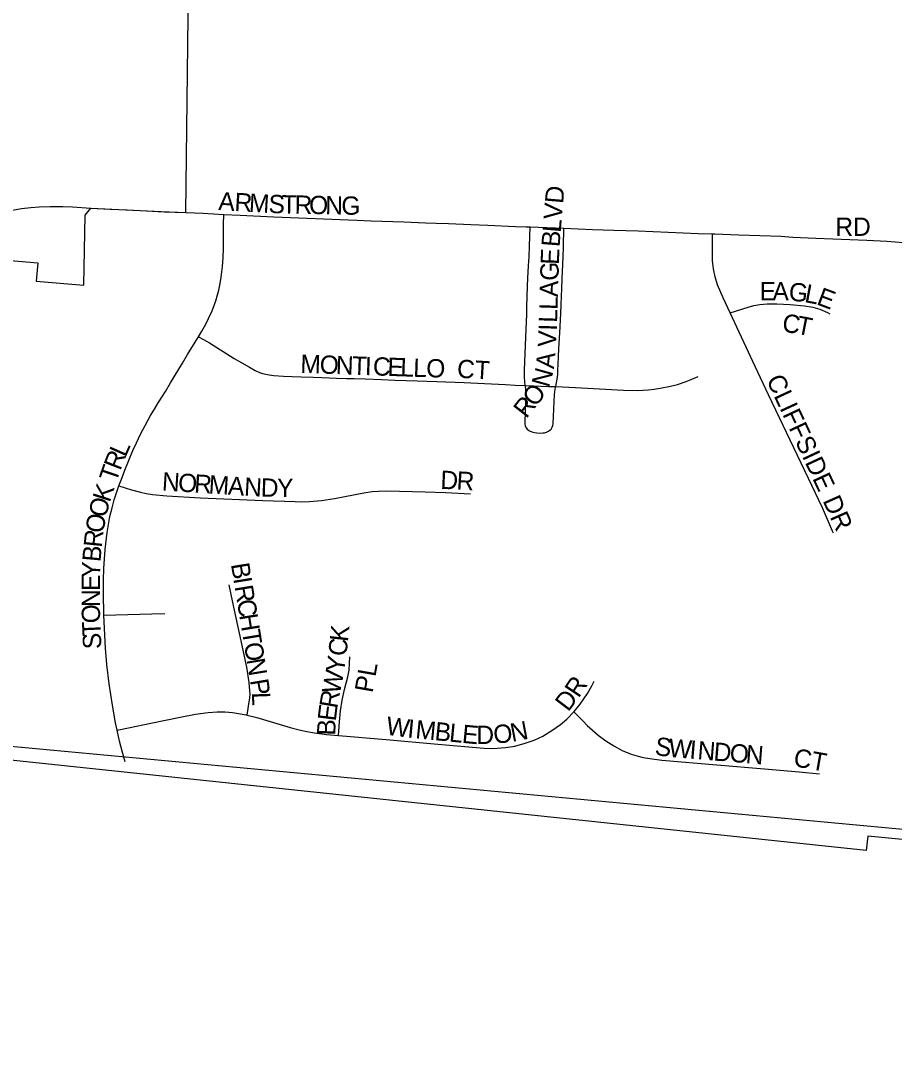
# Model space of a CAD drawing. Extents: x 1410790 to 1770854, y 448063 to 770588.
# Drawn here: x 1553419 to 1555803, y 669428 to 672246 of the extents above; entities that cross this region are included whole.
import ezdxf

# ---------------------------------------------------------------- set-up
doc = ezdxf.new("R2010")
doc.units = 0
for name, color, linetype in [('GM_X_City_Street', 7, 'Continuous'), ('GM_X_City_Street_Text', 7, 'Continuous'), ('GM_X_Corporation', 7, 'Continuous'), ('GM_X_Section', 7, 'Continuous'), ('GM_X_Township_Road', 7, 'Continuous')]:
    doc.layers.add(name, color=color, linetype=linetype)

msp = doc.modelspace()

# ---------------------------------------------------------------- linework, layer by layer
at = {"layer": 'GM_X_City_Street'}
for points in [[(1553869.8, 671721.5), (1553916.9, 671719.8), (1553973, 671716.8)], [(1553904, 671382.3), (1553913.7, 671398), (1553923.9, 671417), (1553931.7, 671432.4), (1553941.9, 671453.5), (1553951.7, 671480.3), (1553956.3, 671496.7), (1553960.1, 671510.1), (1553963.5, 671527.6), (1553966.5, 671545.2), (1553969.8, 671574.3), (1553971.2, 671599.1), (1553972.2, 671623.2), (1553972.8, 671689.6), (1553973, 671716.8)], [(1553973, 671716.8), (1554018.3, 671714.3), (1554110.1, 671710.1), (1554336.4, 671701.3), (1554375.7, 671699.5), (1554464.3, 671696.2), (1554523.3, 671693.7), (1554552.8, 671692.8), (1554586.9, 671691.5), (1554647.9, 671688.9), (1554693.8, 671686.8), (1554769.2, 671683.9), (1554798.7, 671682.9), (1554809.8, 671682.4)], [(1554795.4, 671249.2), (1554793.9, 671271.5), (1554793.9, 671291), (1554797.3, 671381.7), (1554799.3, 671423.5), (1554800, 671444.5), (1554800.7, 671464.1), (1554802.5, 671520.5), (1554803.4, 671543.3), (1554804.9, 671575.5), (1554805.6, 671590.2), (1554806.4, 671601.1), (1554807.6, 671629.8), (1554809.8, 671682.4)], [(1554809.8, 671682.4), (1554900.9, 671678.8)], [(1554879.2, 671246.3), (1554883.7, 671272), (1554884.6, 671280.3), (1554885.3, 671291.5), (1554886.1, 671307.9), (1554886.8, 671327.9), (1554888, 671350.2), (1554890.2, 671392.9), (1554893.2, 671446.2), (1554894.4, 671470.7), (1554895.3, 671492.4), (1554896.1, 671514.2), (1554896.8, 671541.1), (1554897.3, 671561.1), (1554899, 671599.7), (1554900.2, 671628.8), (1554900.9, 671678.8)], [(1554900.9, 671678.8), (1554979.1, 671675.7), (1555038.1, 671673.7), (1555104.1, 671671.6), (1555267.6, 671664.9), (1555307.3, 671663.4)], [(1555355, 671447.7), (1555335.9, 671488.6), (1555320.8, 671524.6), (1555313.8, 671546.1), (1555309.3, 671567.9), (1555307.2, 671590.3), (1555307.3, 671619.5), (1555307.3, 671663.4)], [(1555307.3, 671663.4), (1555313.6, 671663.2), (1555379.2, 671660.8), (1555493.8, 671656.8), (1555526.5, 671654.9), (1555589.3, 671652.1), (1555728.3, 671645.9)], [(1555728.3, 671645.9), (1555782.3, 671643.5), (1555896.5, 671634.6)], [(1555355, 671447.7), (1555404.4, 671463.3), (1555420.1, 671468.3), (1555436.4, 671471), (1555456.1, 671472.1), (1555482.5, 671472.2), (1555518.8, 671470.7), (1555558.3, 671467.2), (1555581, 671463.4), (1555600, 671457.6), (1555621.1, 671448.4), (1555627, 671445.4)], [(1555637.1, 670845.9), (1555634.6, 670851.9), (1555606.7, 670915.2), (1555558.6, 671016.1), (1555460.1, 671223.9), (1555423.5, 671301.2), (1555355, 671447.7)], [(1553686.9, 670975.3), (1553695.6, 670998.4), (1553703.3, 671018), (1553713.1, 671043.2), (1553724.9, 671071.5), (1553734.7, 671092.5), (1553746.5, 671116.2), (1553758.9, 671140.4), (1553773.3, 671167.1), (1553784.1, 671184.6), (1553794.4, 671202.1), (1553806.2, 671220.6), (1553813.9, 671232.9), (1553828.3, 671257.1), (1553860.7, 671310), (1553874.6, 671334.2), (1553895.2, 671367.7), (1553904, 671382.3)], [(1553904, 671382.3), (1553917.8, 671374.9), (1553934.7, 671365.8), (1554002, 671323.6), (1554043.3, 671299.2), (1554059.4, 671290.6), (1554071.1, 671285.3), (1554079, 671282.3), (1554087.7, 671280.1), (1554096.8, 671278.4), (1554110.2, 671276.6), (1554135.9, 671274.5), (1554160.2, 671273.6), (1554184.6, 671272.7), (1554217.6, 671271.9), (1554240.6, 671271), (1554260.6, 671270.6), (1554281, 671269.7), (1554308.4, 671268.8), (1554328.8, 671268.4), (1554359.3, 671267.5), (1554403.6, 671265.4), (1554441.4, 671264), (1554500.9, 671262.3), (1554554.4, 671260.6), (1554629.1, 671257.5), (1554684.7, 671254.9), (1554742.4, 671251.8), (1554768.2, 671250.6), (1554795.4, 671249.2)], [(1554879.2, 671246.3), (1554932.8, 671243.6), (1555063.8, 671236.3), (1555103, 671235.6), (1555132.3, 671237.6), (1555147.5, 671239.3), (1555164.1, 671241.9), (1555192.6, 671247.2), (1555211.5, 671252), (1555235.4, 671260.6), (1555244.5, 671263.9), (1555267.9, 671274.1)], [(1554795.4, 671249.2), (1554796.3, 671236.3), (1554797.1, 671222.3), (1554796.8, 671205.4), (1554796.1, 671183), (1554795.6, 671169.8), (1554795.1, 671156.3), (1554795.1, 671144.4), (1554795.6, 671139.7), (1554796.8, 671136.3), (1554799, 671132.9), (1554801.5, 671130.2), (1554804.9, 671127.2), (1554807.8, 671125.5), (1554813.7, 671122.9), (1554821.3, 671120.8), (1554827.8, 671120), (1554836, 671119.5), (1554843.7, 671120.1), (1554848.7, 671120.6), (1554854, 671122.1), (1554859.7, 671124.8), (1554864.3, 671128.2), (1554866.5, 671130.5), (1554869.5, 671135.3), (1554871.1, 671140.4), (1554871.9, 671145.5), (1554873.3, 671165.1), (1554876, 671225.3), (1554876.5, 671232.4), (1554877.5, 671239.7), (1554879.2, 671246.3)], [(1554795.4, 671249.2), (1554819.4, 671248.4), (1554859, 671247.1), (1554879.2, 671246.3)], [(1553646.2, 670621.9), (1553646.1, 670624.8), (1553644.7, 670680.6), (1553645.2, 670719.2), (1553646.3, 670750.1), (1553649.8, 670802), (1553655, 670848.3), (1553662.7, 670891.5), (1553668.4, 670915.1), (1553674, 670937.2), (1553686.9, 670975.3)], [(1553686.9, 670975.3), (1553721.3, 670964.6), (1553745.7, 670958.1), (1553761.3, 670954.7), (1553778.7, 670951.8), (1553817.8, 670948.2), (1553909.4, 670943), (1554079.6, 670935.7), (1554168.1, 670932.3), (1554185.4, 670932.1), (1554207.4, 670932.6), (1554240, 670935.6), (1554275.6, 670940.9), (1554355.9, 670956.6), (1554378.6, 670959.6), (1554395.3, 670960.7), (1554417.9, 670961.6), (1554522.7, 670959.5), (1554578.3, 670957.1), (1554646.1, 670953.8)], [(1554037.3, 670349.4), (1554041.2, 670374.1), (1554044.4, 670396.4), (1554044.9, 670406.4), (1554044.7, 670415.6), (1554042.5, 670438.1), (1554035.8, 670480), (1554015.9, 670573.2), (1553998.1, 670657.1), (1553988, 670705.3)], [(1553646.2, 670621.9), (1553679.1, 670622.8), (1553776.9, 670625.7), (1553812.9, 670626.5)], [(1553682.5, 670307.9), (1553678.1, 670327.9), (1553669.4, 670376.7), (1553660.6, 670434.8), (1553654.5, 670487.8), (1553650.4, 670532), (1553646.2, 670621.9)], [(1554286.3, 670293.8), (1554289.1, 670330.7), (1554291.4, 670360.7), (1554296.1, 670390.2), (1554303, 670419), (1554312.1, 670453.5), (1554315.2, 670472.5), (1554317.4, 670508.8)], [(1554928.7, 670358.6), (1554929.6, 670359.5), (1554946.1, 670379.5), (1554965.7, 670408.7), (1554978, 670429.6), (1554983.9, 670441.9)], [(1553682.5, 670307.9), (1553713.7, 670314.5), (1553773.8, 670327.2), (1553854.3, 670344.1), (1553896.1, 670351.8), (1553930.3, 670356.8), (1553955.7, 670358.6), (1553977.1, 670358.2), (1553996.7, 670356.8), (1554008, 670354.9), (1554034.3, 670350.2), (1554037.3, 670349.4)], [(1554037.3, 670349.4), (1554063.1, 670342.6), (1554154.3, 670315.7), (1554182.7, 670308.5), (1554200, 670304.5), (1554220.9, 670300.9), (1554253.2, 670296.6), (1554286.3, 670293.8)], [(1554286.3, 670293.8), (1554416.6, 670282.9), (1554557.2, 670270.1), (1554683.6, 670259.5), (1554703.2, 670258.5), (1554720.1, 670258.9), (1554742.5, 670260.6), (1554767.9, 670264.9), (1554796, 670272.4), (1554820.3, 670281.1), (1554843.5, 670292.2), (1554868.5, 670307.2), (1554892.2, 670324.1), (1554909.3, 670338.7), (1554928.7, 670358.6)], [(1554928.7, 670358.6), (1554953.9, 670332.8), (1554965.3, 670321.2), (1554994.5, 670295), (1555015.4, 670279.2), (1555037.4, 670265.1), (1555060.6, 670252.9), (1555084.9, 670243), (1555110, 670235.7), (1555123.1, 670232.6), (1555135.7, 670230.5), (1555168.2, 670226.8), (1555318.3, 670213.8), (1555448.8, 670202.9), (1555543.4, 670194.5), (1555598.6, 670189.5)], [(1553704.4, 670221.4), (1553696.1, 670251.3), (1553688.9, 670278.5), (1553682.5, 670307.9)]]:
    msp.add_lwpolyline(points, dxfattribs=at)
at = {"layer": 'GM_X_Corporation'}
for points in [[(1550881.1, 672140.5), (1551532.6, 671935.6), (1551621.8, 671666.2), (1551817.7, 671336.1), (1552015.6, 671052.1), (1552189.5, 670921.1), (1552200.5, 670890.4), (1553184.9, 670832), (1553219, 671605.5), (1553466, 671584.5), (1553461.7, 671534.7), (1553591.6, 671523.6), (1553595.5, 671715), (1553610.8, 671734), (1553686.5, 671730), (1553802.9, 671724.4), (1553869.8, 671721.5), (1553884.2, 672944.8)], [(1556762.7, 669918.5), (1555730.4, 670019), (1555726.6, 669979.8), (1553106.2, 670256.6), (1552863.1, 667619.5), (1552066.9, 667705), (1551941.4, 665637.7)]]:
    msp.add_lwpolyline(points, dxfattribs=at)
at = {"layer": 'GM_X_Section'}
msp.add_lwpolyline([(1558388.2, 669799.1), (1557883.8, 664470.6), (1552631.5, 664977.8), (1553107.6, 670290.7)], close=True, dxfattribs=at)
at = {"layer": 'GM_X_Township_Road'}
for points in [[(1553376.7, 671724.9), (1553421.4, 671732.4), (1553447.1, 671735.1), (1553469.9, 671737.3), (1553499.8, 671738.5), (1553505.6, 671738.5)], [(1553505.6, 671738.5), (1553533.9, 671738.5), (1553560.5, 671737.3), (1553610.8, 671734)], [(1553610.8, 671734), (1553663.2, 671731), (1553709.8, 671729), (1553762.6, 671726.5), (1553810.8, 671724), (1553869.8, 671721.5)]]:
    msp.add_lwpolyline(points, dxfattribs=at)

# ---------------------------------------------------------------- texts
at = {"layer": 'GM_X_City_Street_Text'}
for s, rotation, p in [('A', 356.7414, (1553957.6, 671728.5)), ('R', 356.7601, (1554001.5, 671726)), ('M', 356.7383, (1554041, 671723.7)), ('D', 85.142, (1554899.2, 671744.7)), ('S', 357.8696, (1554094.8, 671720.7)), ('T', 358.8511, (1554130.9, 671719.4)), ('R', 358.9131, (1554166.2, 671718.7)), ('O', 358.923, (1554205.8, 671717.9)), ('N', 358.9343, (1554249.8, 671717.1)), ('G', 358.9071, (1554293.8, 671716.2)), ('V', 85.142, (1554895.5, 671700.9)), ('L', 85.1592, (1554892.5, 671665.8)), ('RD', 0, (1555642.2, 671658.1)), ('B', 85.6981, (1554889.6, 671626.5)), ('E', 88.0599, (1554887.7, 671578.6)), ('G', 88.1575, (1554886.3, 671534.7)), ('A', 88.1575, (1554884.9, 671490.7)), ('E', 359.7268, (1555435.4, 671482.1)), ('A', 359.7158, (1555470.6, 671481.9)), ('G', 354.2633, (1555513.3, 671481.8)), ('L', 349.3652, (1555555.9, 671477.5)), ('E', 339.396, (1555588.3, 671471.7)), ('L', 88.1599, (1554883.8, 671455.5)), ('L', 88.1418, (1554882.7, 671420.3)), ('C', 351.7394, (1555495, 671396.8)), ('T', 349.033, (1555533.5, 671391.3)), ('I', 88.1679, (1554882, 671398.4)), ('V', 87.4708, (1554880, 671353.7)), ('M', 358.0144, (1554181.7, 671284.1)), ('O', 358.0108, (1554234.5, 671282.2)), ('N', 358.0108, (1554278.5, 671280.7)), ('T', 358.0053, (1554322.5, 671279.2)), ('I', 358.0487, (1554357.7, 671278)), ('C', 358.0083, (1554379.7, 671277.2)), ('E', 358.0053, (1554419.2, 671275.8)), ('L', 358.0053, (1554454.4, 671274.6)), ('L', 358.0327, (1554489.6, 671273.4)), ('O', 358.5628, (1554525.3, 671272.2)), ('A', 83.9887, (1554874, 671293.5)), ('CT', 356.635, (1554608.8, 671270.9)), ('N', 74.2387, (1554860.3, 671242)), ('CLIFFSIDE', 295.065, (1555452.8, 671265.4)), ('O', 51.765, (1554823.4, 671188.5)), ('R', 51.765, (1554798.9, 671157.4)), ('R', 68.6225, (1553690.8, 671015.2)), ('L', 66.0625, (1553705, 671051.6)), ('T', 71.2461, (1553679.7, 670982.5)), ('N', 356.3909, (1553803.6, 670962.9)), ('D', 357.4858, (1554563.6, 670967.3)), ('R', 356.5252, (1554607.4, 670965.4)), ('O', 356.3691, (1553847.5, 670960.1)), ('R', 356.3796, (1553891.4, 670957.3)), ('M', 356.3876, (1553931, 670954.8)), ('A', 356.3691, (1553983.7, 670951.5)), ('N', 356.649, (1554027.8, 670948.7)), ('D', 359.0469, (1554074, 670946)), ('Y', 359.9929, (1554118.9, 670945.3)), ('K', 72.1595, (1553662.1, 670928.3)), ('O', 75.9584, (1553651.6, 670886.5)), ('DR', 293.9591, (1555606.8, 670935.3)), ('O', 80.0059, (1553644.2, 670844)), ('R', 84.113, (1553640.3, 670805.6)), ('B', 84.8693, (1553636.7, 670766.3)), ('Y', 88.0763, (1553635.3, 670723.1)), ('B', 279.2946, (1553992.7, 670761.5)), ('E', 89.8907, (1553635.2, 670688.3)), ('I', 279.2612, (1553999.1, 670722.4)), ('R', 279.2804, (1554002.6, 670700.7)), ('N', 90.0219, (1553635.3, 670644.3)), ('O', 91.3988, (1553636.3, 670600.7)), ('C', 279.2804, (1554009, 670661.6)), ('H', 279.2794, (1554015.4, 670622.5)), ('T', 92.6782, (1553638, 670565.8)), ('K', 83.8674, (1554311.9, 670548.2)), ('S', 92.6782, (1553639.6, 670530.6)), ('T', 279.3007, (1554022.5, 670579.1)), ('O', 279.2863, (1554028.2, 670544.3)), ('C', 83.8597, (1554307.7, 670508.8)), ('Y', 81.5568, (1554300.9, 670463.1)), ('N', 279.2926, (1554035.3, 670500.9)), ('PL', 80.0139, (1554379.3, 670408.5)), ('W', 78.8681, (1554289.5, 670404.5)), ('R', 56.3308, (1554941.6, 670394.2)), ('P', 279.2737, (1554044.5, 670444.5)), ('L', 271.9674, (1554050, 670411.4)), ('R', 80.362, (1554282.9, 670365.8)), ('D', 52.9378, (1554913.2, 670356.5)), ('E', 82.9868, (1554278.7, 670331.4)), ('W', 352.3787, (1554414.2, 670296.2)), ('I', 354.4939, (1554472.9, 670288.4)), ('B', 88.2996, (1554277.6, 670293.1)), ('M', 354.4362, (1554494.8, 670286.3)), ('B', 354.4575, (1554547.3, 670281.2)), ('L', 354.4529, (1554586.8, 670277.3)), ('E', 354.4529, (1554621.8, 670273.9)), ('D', 0.8261, (1554662.9, 670270.3)), ('O', 5.5179, (1554711.3, 670271.2)), ('N', 10.7056, (1554760, 670276.1)), ('S', 351.8854, (1555147.6, 670241)), ('W', 355.1582, (1555185.5, 670235.7)), ('I', 355.4046, (1555242.7, 670230.8)), ('N', 355.3834, (1555264.7, 670229)), ('D', 355.3981, (1555308.5, 670225.5)), ('O', 355.3834, (1555352.4, 670222)), ('N', 355.3756, (1555396.2, 670218.4)), ('CT', 350.0017, (1555525.6, 670210.2))]:
    msp.add_text(s, height=50, rotation=rotation, dxfattribs=at).set_placement(p)

doc.saveas('drawing.dxf')
